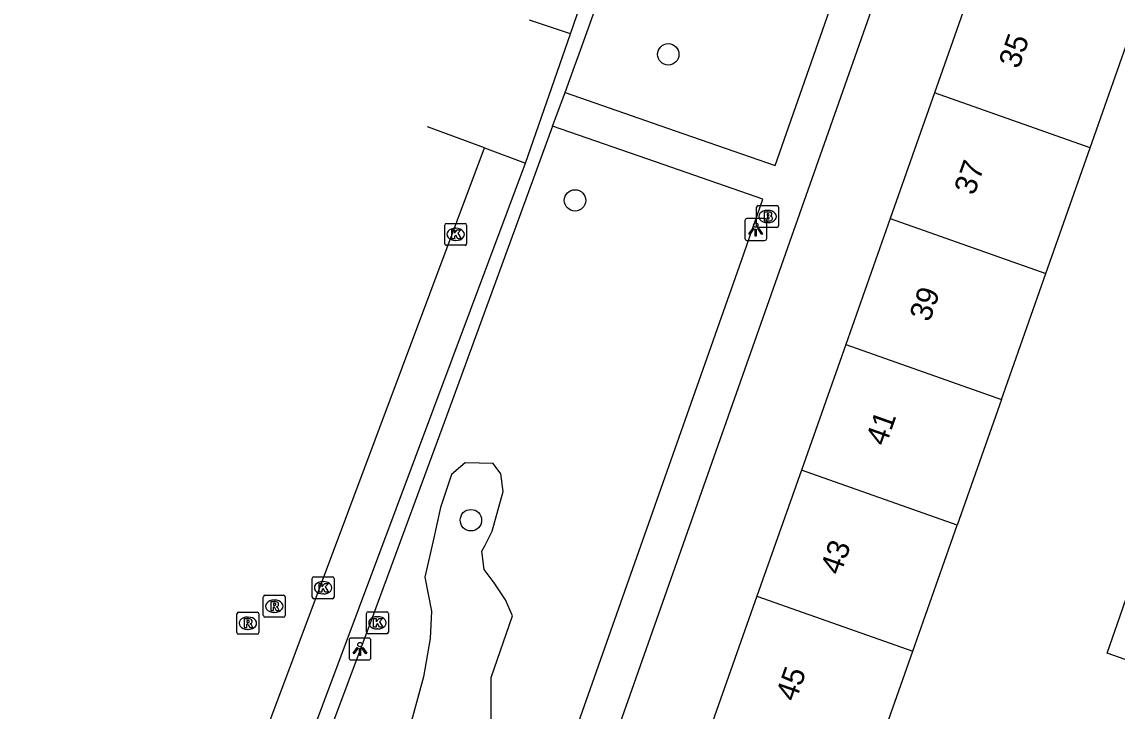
# Model space of a CAD drawing. Extents: x 163268 to 164360, y 381529 to 382285.
# Drawn here: x 163700.6 to 163750.6, y 381923.1 to 381954.6 of the extents above; entities that cross this region are included whole.
import ezdxf

# ---------------------------------------------------------------- set-up
doc = ezdxf.new("R2010")
doc.units = 0
for name, color, linetype in [('IMGEO_Boom', 7, 'Continuous'), ('IMGEO_Brandkraan', 7, 'Continuous'), ('IMGEO_Groenvoorziening', 7, 'Continuous'), ('IMGEO_Kolk', 7, 'Continuous'), ('IMGEO_Lichtpunt', 7, 'Continuous'), ('IMGEO_Pand', 7, 'Continuous'), ('IMGEO_Pand_nummerreeks', 7, 'Continuous'), ('IMGEO_Rijbaan_lokaal_open', 7, 'Continuous'), ('IMGEO_Rioolput', 7, 'Continuous'), ('IMGEO_Voetpad_open', 7, 'Continuous')]:
    doc.layers.add(name, color=color, linetype=linetype)

msp = doc.modelspace()

# ---------------------------------------------------------------- linework, layer by layer
at = {"layer": 'IMGEO_Boom'}
for centre in [(163730.063, 381953.109), (163725.807, 381946.444), (163721.051, 381931.849)]:
    msp.add_circle(centre, 0.489, dxfattribs=at)
at = {"layer": 'IMGEO_Brandkraan'}
for p, q in [((163734.099, 381945.283), (163734.099, 381946.135)), ((163734.174, 381946.209), (163735.026, 381946.209)), ((163735.1, 381946.135), (163735.1, 381945.283)), ((163734.587, 381945.989), (163734.612, 381945.989)), ((163735.026, 381945.209), (163734.174, 381945.209)), ((163734.61, 381945.429), (163734.585, 381945.429))]:
    msp.add_line(p, q, dxfattribs=at)
for points in [[(163734.099, 381945.283), (163734.099, 381946.135)], [(163734.174, 381946.209), (163735.026, 381946.209)], [(163735.1, 381946.135), (163735.1, 381945.283)], [(163734.447, 381945.909), (163734.447, 381945.509), (163734.66, 381945.509)], [(163734.678, 381945.909), (163734.447, 381945.909)], [(163734.626, 381945.828), (163734.572, 381945.828), (163734.572, 381945.752)], [(163734.572, 381945.752), (163734.625, 381945.752)], [(163734.634, 381945.676), (163734.572, 381945.676), (163734.572, 381945.595)], [(163734.572, 381945.595), (163734.634, 381945.595)], [(163735.026, 381945.209), (163734.174, 381945.209)]]:
    msp.add_lwpolyline(points, dxfattribs=at)
for centre, radius, start, end in [((163734.176, 381946.133), 0.0765, 91.552, 178.448), ((163734.176, 381946.133), 0.0765, 91.552, 178.448), ((163735.024, 381946.133), 0.0765, 1.552, 88.448), ((163735.024, 381946.133), 0.0765, 1.552, 88.448), ((163734.627, 381945.79), 0.0379, 267.8285, 90.9355), ((163734.635, 381945.635), 0.0404, 269.8759, 90.5077), ((163734.682, 381945.764), 0.145, 59.4692, 91.5367), ((163734.707, 381945.811), 0.0922, 285.5137, 58.1501), ((163734.712, 381945.619), 0.105, 301.3115, 78.989), ((163734.176, 381945.285), 0.0765, 181.552, 268.448), ((163734.176, 381945.285), 0.0765, 181.552, 268.448), ((163734.666, 381945.76), 0.251, 268.6676, 293.5347), ((163735.024, 381945.285), 0.0765, 271.552, 358.448), ((163735.024, 381945.285), 0.0765, 271.552, 358.448)]:
    msp.add_arc(centre, radius, start, end, dxfattribs=at)
for centre, major_axis, ratio, start_param, end_param in [((163734.586, 381945.709), (-0.387, 0.002), 0.722429, 4.712389, 7.853982), ((163734.611, 381945.709), (-0.39, 0.002), 0.717154, 1.570796, 4.712389)]:
    msp.add_ellipse(centre, major_axis=major_axis, ratio=ratio, start_param=start_param, end_param=end_param, dxfattribs=at)
at = {"layer": 'IMGEO_Groenvoorziening'}
msp.add_lwpolyline([(163721.009, 381919.193), (163721.993, 381920.936), (163721.972, 381922.226), (163721.972, 381924.662), (163722.944, 381927.485), (163722.638, 381928.208), (163722.11, 381928.987), (163721.665, 381929.598), (163721.554, 381930.433), (163721.693, 381930.683), (163722.027, 381931.35), (163722.527, 381933.158), (163722.416, 381933.964), (163722.075, 381934.429), (163720.785, 381934.47), (163720.171, 381933.938), (163719.659, 381932.422), (163719.331, 381930.907), (163718.942, 381929.249), (163719.249, 381927.693), (163719.188, 381926.444), (163718.881, 381924.703), (163718.389, 381922.861), (163717.645, 381920.405)], dxfattribs=at)
at = {"layer": 'IMGEO_Kolk'}
for p, q in [((163719.856, 381944.467), (163719.856, 381945.319)), ((163719.931, 381945.393), (163720.783, 381945.393)), ((163720.344, 381945.173), (163720.369, 381945.173)), ((163720.857, 381945.319), (163720.857, 381944.467)), ((163720.367, 381944.613), (163720.342, 381944.613)), ((163720.783, 381944.393), (163719.931, 381944.393)), ((163713.805, 381928.339), (163713.805, 381929.191)), ((163713.88, 381929.265), (163714.732, 381929.265)), ((163714.806, 381929.191), (163714.806, 381928.339)), ((163714.293, 381929.045), (163714.318, 381929.045)), ((163714.732, 381928.265), (163713.88, 381928.265)), ((163714.316, 381928.485), (163714.291, 381928.485)), ((163716.285, 381926.739), (163716.285, 381927.591)), ((163716.36, 381927.665), (163717.212, 381927.665)), ((163717.286, 381927.591), (163717.286, 381926.739)), ((163716.773, 381927.445), (163716.798, 381927.445)), ((163717.212, 381926.665), (163716.36, 381926.665)), ((163716.796, 381926.885), (163716.771, 381926.885))]:
    msp.add_line(p, q, dxfattribs=at)
for points in [[(163719.856, 381944.467), (163719.856, 381945.319)], [(163719.931, 381945.393), (163720.783, 381945.393)], [(163720.177, 381945.093), (163720.3, 381945.093), (163720.3, 381944.942), (163720.43, 381945.093), (163720.594, 381945.093), (163720.448, 381944.942), (163720.601, 381944.693), (163720.449, 381944.693), (163720.364, 381944.857), (163720.3, 381944.79), (163720.3, 381944.693), (163720.177, 381944.693), (163720.177, 381945.093)], [(163720.857, 381945.319), (163720.857, 381944.467)], [(163720.783, 381944.393), (163719.931, 381944.393)], [(163713.805, 381928.339), (163713.805, 381929.191)], [(163713.88, 381929.265), (163714.732, 381929.265)], [(163714.806, 381929.191), (163714.806, 381928.339)], [(163714.126, 381928.965), (163714.249, 381928.965), (163714.249, 381928.814), (163714.379, 381928.965), (163714.543, 381928.965), (163714.397, 381928.814), (163714.55, 381928.565), (163714.398, 381928.565), (163714.313, 381928.729), (163714.249, 381928.662), (163714.249, 381928.565), (163714.126, 381928.565), (163714.126, 381928.965)], [(163714.732, 381928.265), (163713.88, 381928.265)], [(163716.285, 381926.739), (163716.285, 381927.591)], [(163716.36, 381927.665), (163717.212, 381927.665)], [(163717.286, 381927.591), (163717.286, 381926.739)], [(163716.606, 381927.365), (163716.729, 381927.365), (163716.729, 381927.214), (163716.859, 381927.365), (163717.023, 381927.365), (163716.877, 381927.214), (163717.03, 381926.965), (163716.878, 381926.965), (163716.793, 381927.129), (163716.729, 381927.062), (163716.729, 381926.965), (163716.606, 381926.965), (163716.606, 381927.365)], [(163717.212, 381926.665), (163716.36, 381926.665)]]:
    msp.add_lwpolyline(points, dxfattribs=at)
for centre, start, end in [((163719.933, 381945.317), 91.552, 178.448), ((163719.933, 381945.317), 91.552, 178.448), ((163720.781, 381945.317), 1.552, 88.448), ((163720.781, 381945.317), 1.552, 88.448), ((163719.933, 381944.469), 181.552, 268.448), ((163719.933, 381944.469), 181.552, 268.448), ((163720.781, 381944.469), 271.552, 358.448), ((163720.781, 381944.469), 271.552, 358.448), ((163713.882, 381929.189), 91.552, 178.448), ((163713.882, 381929.189), 91.552, 178.448), ((163714.73, 381929.189), 1.552, 88.448), ((163714.73, 381929.189), 1.552, 88.448), ((163713.882, 381928.341), 181.552, 268.448), ((163713.882, 381928.341), 181.552, 268.448), ((163714.73, 381928.341), 271.552, 358.448), ((163714.73, 381928.341), 271.552, 358.448), ((163716.362, 381927.589), 91.552, 178.448), ((163716.362, 381927.589), 91.552, 178.448), ((163717.21, 381927.589), 1.552, 88.448), ((163717.21, 381927.589), 1.552, 88.448), ((163716.362, 381926.741), 181.552, 268.448), ((163716.362, 381926.741), 181.552, 268.448), ((163717.21, 381926.741), 271.552, 358.448), ((163717.21, 381926.741), 271.552, 358.448)]:
    msp.add_arc(centre, 0.0765, start, end, dxfattribs=at)
for centre, major_axis, ratio, start_param, end_param in [((163720.343, 381944.893), (-0.387, 0.002), 0.722429, 4.712389, 7.853982), ((163720.368, 381944.893), (-0.39, 0.002), 0.717154, 1.570796, 4.712389), ((163714.292, 381928.765), (-0.387, 0.002), 0.722429, 4.712389, 7.853982), ((163714.317, 381928.765), (-0.39, 0.002), 0.717154, 1.570796, 4.712389), ((163716.772, 381927.165), (-0.387, 0.002), 0.722429, 4.712389, 7.853982), ((163716.797, 381927.165), (-0.39, 0.002), 0.717154, 1.570796, 4.712389)]:
    msp.add_ellipse(centre, major_axis=major_axis, ratio=ratio, start_param=start_param, end_param=end_param, dxfattribs=at)
at = {"layer": 'IMGEO_Lichtpunt'}
for p, q in [((163734.463, 381945.614), (163733.655, 381945.614)), ((163734.463, 381945.614), (163733.655, 381945.614)), ((163733.561, 381945.519), (163733.561, 381944.712)), ((163733.561, 381945.519), (163733.561, 381944.712)), ((163734.557, 381944.712), (163734.557, 381945.519)), ((163734.557, 381944.712), (163734.557, 381945.519)), ((163733.655, 381944.618), (163734.463, 381944.618)), ((163733.655, 381944.618), (163734.463, 381944.618)), ((163715.487, 381926.373), (163715.487, 381925.566)), ((163715.487, 381926.373), (163715.487, 381925.566)), ((163716.389, 381926.468), (163715.581, 381926.468)), ((163716.389, 381926.468), (163715.581, 381926.468)), ((163716.483, 381925.566), (163716.483, 381926.373)), ((163716.483, 381925.566), (163716.483, 381926.373)), ((163715.581, 381925.472), (163716.389, 381925.472)), ((163715.581, 381925.472), (163716.389, 381925.472))]:
    msp.add_line(p, q, dxfattribs=at)
for points in [[(163733.935, 381945.183), (163733.974, 381945.155), (163733.786, 381944.893), (163733.748, 381944.92), (163733.935, 381945.183)], [(163734.037, 381945.135), (163734.084, 381945.135), (163734.084, 381944.813), (163734.037, 381944.813), (163734.037, 381945.135)], [(163734.147, 381945.155), (163734.185, 381945.182), (163734.372, 381944.92), (163734.333, 381944.892), (163734.147, 381945.155)], [(163715.861, 381926.037), (163715.9, 381926.009), (163715.712, 381925.747), (163715.674, 381925.774), (163715.861, 381926.037)], [(163715.963, 381925.989), (163716.01, 381925.989), (163716.01, 381925.667), (163715.963, 381925.667), (163715.963, 381925.989)], [(163716.073, 381926.009), (163716.111, 381926.036), (163716.298, 381925.774), (163716.259, 381925.746), (163716.073, 381926.009)]]:
    msp.add_lwpolyline(points, dxfattribs=at)
for centre in [(163734.06, 381945.317), (163715.986, 381926.171)]:
    msp.add_circle(centre, 0.0994, dxfattribs=at)
for centre, start, end in [((163733.655, 381945.519), 90, 180), ((163733.655, 381945.519), 90, 180), ((163734.463, 381945.519), 0, 90), ((163734.463, 381945.519), 0, 90), ((163733.655, 381944.712), 180, 270), ((163733.655, 381944.712), 180, 270), ((163734.463, 381944.712), 270, 0), ((163734.463, 381944.712), 270, 360), ((163715.581, 381926.373), 90, 180), ((163715.581, 381926.373), 90, 180), ((163716.389, 381926.373), 0, 90), ((163716.389, 381926.373), 0, 90), ((163715.581, 381925.566), 180, 270), ((163715.581, 381925.566), 180, 270), ((163716.389, 381925.566), 270, 0), ((163716.389, 381925.566), 270, 360)]:
    msp.add_arc(centre, 0.0946, start, end, dxfattribs=at)
at = {"layer": 'IMGEO_Pand'}
for points in [[(163744.239, 381957.101), (163742.214, 381951.358)], [(163749.327, 381948.85), (163751.351, 381954.593)], [(163742.214, 381951.358), (163740.189, 381945.615)], [(163749.327, 381948.85), (163742.214, 381951.358)], [(163747.302, 381943.107), (163749.327, 381948.85)], [(163740.189, 381945.615), (163738.164, 381939.871)], [(163740.189, 381945.615), (163747.302, 381943.107)], [(163745.276, 381937.363), (163747.302, 381943.107)], [(163738.164, 381939.871), (163736.139, 381934.128)], [(163738.164, 381939.871), (163745.276, 381937.363)], [(163745.276, 381937.363), (163743.251, 381931.62)], [(163736.139, 381934.128), (163734.114, 381928.385)], [(163743.251, 381931.62), (163736.139, 381934.128)], [(163741.226, 381925.877), (163743.251, 381931.62)], [(163734.114, 381928.385), (163732.089, 381922.641)], [(163734.114, 381928.385), (163741.226, 381925.877)], [(163752.877, 381924.806), (163752.519, 381924.931), (163750.098, 381925.772), (163750.813, 381927.83), (163750.999, 381928.366), (163751.047, 381928.506)], [(163739.201, 381920.133), (163741.226, 381925.877)]]:
    msp.add_lwpolyline(points, dxfattribs=at)
at = {"layer": 'IMGEO_Rijbaan_lokaal_open'}
for points in [[(163725.601, 381954.038), (163723.722, 381954.666)], [(163723.538, 381948.149), (163725.601, 381954.038)], [(163721.667, 381948.843), (163719.072, 381949.802)], [(163700.552, 381892.445), (163721.667, 381948.843)], [(163721.667, 381948.843), (163723.538, 381948.149)]]:
    msp.add_lwpolyline(points, dxfattribs=at)
at = {"layer": 'IMGEO_Rioolput'}
for p, q in [((163711.575, 381927.496), (163711.575, 381928.348)), ((163711.65, 381928.422), (163712.502, 381928.422)), ((163712.063, 381928.202), (163712.088, 381928.202)), ((163712.576, 381928.348), (163712.576, 381927.496)), ((163710.368, 381926.719), (163710.368, 381927.571)), ((163710.443, 381927.645), (163711.295, 381927.645)), ((163711.369, 381927.571), (163711.369, 381926.719)), ((163712.086, 381927.642), (163712.061, 381927.642)), ((163710.856, 381927.425), (163710.881, 381927.425)), ((163712.502, 381927.422), (163711.65, 381927.422)), ((163711.295, 381926.645), (163710.443, 381926.645)), ((163710.879, 381926.865), (163710.854, 381926.865))]:
    msp.add_line(p, q, dxfattribs=at)
for points in [[(163711.575, 381927.496), (163711.575, 381928.348)], [(163711.65, 381928.422), (163712.502, 381928.422)], [(163712.164, 381928.12), (163711.912, 381928.122), (163711.912, 381927.722)], [(163712.576, 381928.348), (163712.576, 381927.496)], [(163710.368, 381926.719), (163710.368, 381927.571)], [(163710.443, 381927.645), (163711.295, 381927.645)], [(163711.369, 381927.571), (163711.369, 381926.719)], [(163711.912, 381927.722), (163712.036, 381927.722), (163712.036, 381927.884), (163712.047, 381927.884)], [(163712.09, 381928.041), (163712.036, 381928.041), (163712.036, 381927.96)], [(163712.036, 381927.96), (163712.088, 381927.96)], [(163712.094, 381927.855), (163712.165, 381927.722), (163712.305, 381927.722), (163712.24, 381927.848)], [(163710.957, 381927.343), (163710.705, 381927.345), (163710.705, 381926.945)], [(163710.705, 381926.945), (163710.829, 381926.945), (163710.829, 381927.107), (163710.84, 381927.107)], [(163710.883, 381927.264), (163710.829, 381927.264), (163710.829, 381927.183)], [(163710.829, 381927.183), (163710.881, 381927.183)], [(163710.887, 381927.078), (163710.958, 381926.945), (163711.098, 381926.945), (163711.033, 381927.071)], [(163712.502, 381927.422), (163711.65, 381927.422)], [(163711.295, 381926.645), (163710.443, 381926.645)]]:
    msp.add_lwpolyline(points, dxfattribs=at)
for centre, radius, start, end in [((163711.652, 381928.346), 0.0765, 91.552, 178.448), ((163711.652, 381928.346), 0.0765, 91.552, 178.448), ((163712.163, 381928.01), 0.109, 350.3612, 89.416), ((163712.5, 381928.346), 0.0765, 1.552, 88.448), ((163712.5, 381928.346), 0.0765, 1.552, 88.448), ((163710.445, 381927.569), 0.0765, 91.552, 178.448), ((163710.445, 381927.569), 0.0765, 91.552, 178.448), ((163711.293, 381927.569), 0.0765, 1.552, 88.448), ((163711.293, 381927.569), 0.0765, 1.552, 88.448), ((163712.046, 381927.831), 0.0533, 26.0293, 88.6989), ((163712.072, 381928.149), 0.19, 274.7715, 282.9687), ((163712.096, 381927.945), 0.0964, 77.0061, 93.1865), ((163712.11, 381928.002), 0.0378, 276.6634, 79.6772), ((163712.161, 381928.01), 0.112, 277.5842, 350.9817), ((163712.145, 381927.795), 0.108, 29.5134, 73.7905), ((163710.839, 381927.054), 0.0533, 26.0293, 88.6989), ((163710.865, 381927.372), 0.19, 274.7715, 282.9687), ((163710.889, 381927.168), 0.0964, 77.0061, 93.1865), ((163710.903, 381927.225), 0.0378, 276.6634, 79.6772), ((163710.956, 381927.233), 0.109, 350.3612, 89.416), ((163710.954, 381927.233), 0.112, 277.5842, 350.9817), ((163710.938, 381927.018), 0.108, 29.5134, 73.7905), ((163711.652, 381927.498), 0.0765, 181.552, 268.448), ((163711.652, 381927.498), 0.0765, 181.552, 268.448), ((163712.5, 381927.498), 0.0765, 271.552, 358.448), ((163712.5, 381927.498), 0.0765, 271.552, 358.448), ((163710.445, 381926.721), 0.0765, 181.552, 268.448), ((163710.445, 381926.721), 0.0765, 181.552, 268.448), ((163711.293, 381926.721), 0.0765, 271.552, 358.448), ((163711.293, 381926.721), 0.0765, 271.552, 358.448)]:
    msp.add_arc(centre, radius, start, end, dxfattribs=at)
for centre, major_axis, ratio, start_param, end_param in [((163712.062, 381927.922), (-0.387, 0.002), 0.722429, 4.712389, 7.853982), ((163712.087, 381927.922), (-0.39, 0.002), 0.717154, 1.570796, 4.712389), ((163710.855, 381927.145), (-0.387, 0.002), 0.722429, 4.712389, 7.853982), ((163710.88, 381927.145), (-0.39, 0.002), 0.717154, 1.570796, 4.712389)]:
    msp.add_ellipse(centre, major_axis=major_axis, ratio=ratio, start_param=start_param, end_param=end_param, dxfattribs=at)
at = {"layer": 'IMGEO_Voetpad_open'}
for points in [[(163725.601, 381954.038), (163739.53, 381994.406)], [(163725.359, 381951.368), (163730.374, 381949.623), (163734.938, 381948.036), (163737.539, 381955.42), (163743.927, 381973.755), (163744.994, 381976.735), (163741.875, 381977.831)], [(163726.266, 381918.05), (163746.635, 381975.818)], [(163724.781, 381949.832), (163725.359, 381951.368)], [(163724.781, 381949.832), (163720.041, 381936.884), (163716.491, 381927.268), (163714.364, 381921.587)], [(163721.009, 381919.193), (163724.309, 381918.005), (163725.595, 381921.578), (163733.407, 381943.696), (163734.382, 381946.498), (163729.871, 381948.065), (163724.781, 381949.832)], [(163702.531, 381891.996), (163723.538, 381948.149)]]:
    msp.add_lwpolyline(points, dxfattribs=at)
msp.add_arc((161979.343, 382578.044), 1855.073, 340.25604, 340.876236, dxfattribs=at)

# ---------------------------------------------------------------- texts
at = {"layer": 'IMGEO_Pand_nummerreeks'}
for s, p in [('35', (163746.064, 381952.411)), ('37', (163744.027, 381946.634)), ('39', (163741.99, 381940.857)), ('41', (163739.99, 381935.187)), ('43', (163737.916, 381929.303)), ('45', (163735.879, 381923.526))]:
    msp.add_text(s, height=1, rotation=70.5777, dxfattribs=at).set_placement(p)

doc.saveas('drawing.dxf')
